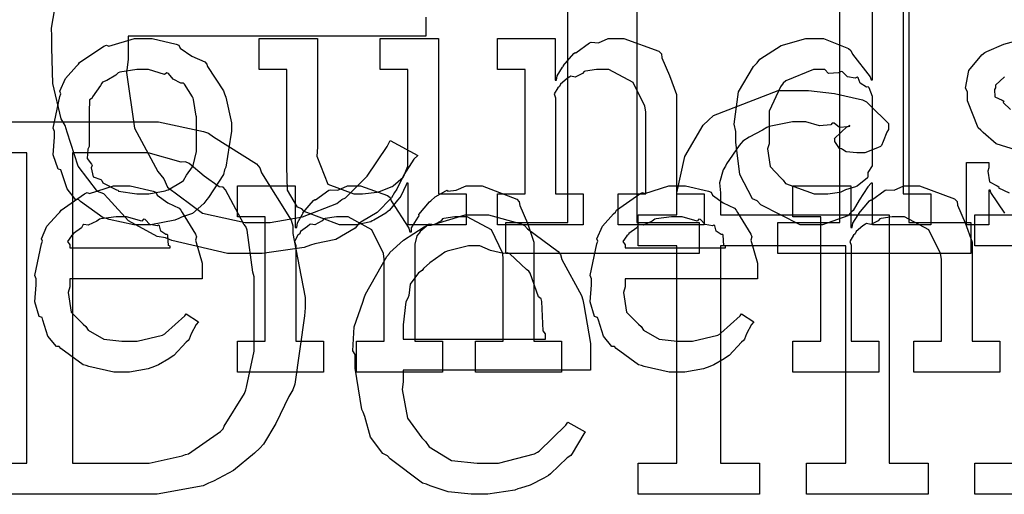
# Model space of a CAD drawing. Extents: x 0 to 8.5, y 0 to 11.
# Tile 261 of 379: x 2.222 to 2.662, y 6.64 to 6.852. Entities that reach past the tile are written whole.
import ezdxf

# ---------------------------------------------------------------- set-up
doc = ezdxf.new("R2010")
doc.units = 0
doc.layers.get('0').update_dxf_attribs({"linetype": 'CONTINUOUS'})

msp = doc.modelspace()

# ---------------------------------------------------------------- linework, layer by layer
at = {"color": 0}
for points in [[(2.49783, 6.88824), (2.49783, 6.7615), (2.52561, 6.7615), (2.52561, 6.74761), (2.43924, 6.74761), (2.43924, 6.7615), (2.43924, 6.7615), (2.46701, 6.7615), (2.46701, 6.91428)], [(2.61686, 6.88547), (2.61686, 6.77436), (2.62924, 6.77436), (2.62924, 6.76047), (2.60319, 6.76047), (2.60319, 6.77914), (2.60254, 6.77914), (2.60097, 6.7775), (2.59717, 6.77143), (2.59446, 6.76687), (2.59343, 6.7659), (2.59207, 6.76454), (2.58083, 6.76047), (2.57715, 6.76047), (2.57715, 6.76047), (2.57075, 6.76047), (2.55317, 6.76937), (2.55154, 6.77111), (2.54958, 6.77203), (2.54383, 6.78299), (2.54199, 6.79736), (2.54199, 6.80214), (2.54129, 6.8055), (2.54329, 6.81993), (2.54992, 6.83122), (2.55154, 6.83296), (2.55285, 6.83453), (2.56228, 6.84071), (2.5734, 6.84381), (2.57715, 6.84381), (2.58122, 6.84381), (2.59239, 6.83931), (2.59343, 6.83838), (2.59412, 6.83681), (2.60206, 6.82667), (2.60254, 6.82536), (2.60319, 6.82536), (2.60319, 6.87158)], [(2.4036, 6.85331), (2.4036, 6.84483), (2.27056, 6.84483), (2.27056, 6.83442), (2.26975, 6.8285), (2.27333, 6.80371), (2.28375, 6.78429), (2.2864, 6.78103), (2.28814, 6.77735), (2.30371, 6.76568), (2.32275, 6.7615), (2.32915, 6.7615), (2.33393, 6.7615), (2.34842, 6.76406), (2.36376, 6.77001), (2.36604, 6.77171), (2.36768, 6.77257), (2.37728, 6.78217), (2.38624, 6.79546), (2.38753, 6.79818), (2.3999, 6.79144), (2.39811, 6.78988), (2.39372, 6.78282), (2.39057, 6.77632), (2.38949, 6.77496), (2.38813, 6.77257), (2.38183, 6.7659), (2.37517, 6.7621), (2.37364, 6.76107), (2.37196, 6.75896), (2.36333, 6.7539), (2.354, 6.75196), (2.35194, 6.75131), (2.34924, 6.75038), (2.3304, 6.74761), (2.32417, 6.74761), (2.32417, 6.74761), (2.31494, 6.74761), (2.28999, 6.75342), (2.28728, 6.75456), (2.28353, 6.75521), (2.27067, 6.76221), (2.26156, 6.77225), (2.25971, 6.77431), (2.25678, 6.77533), (2.24815, 6.78668), (2.24333, 6.80192), (2.24235, 6.8049), (2.24061, 6.80778), (2.23682, 6.82368), (2.23649, 6.83957), (2.23649, 6.84483), (2.23622, 6.84847), (2.24192, 6.8814)], [(2.61936, 6.86936), (2.61936, 6.7615), (2.64714, 6.7615), (2.64714, 6.74761), (2.56076, 6.74761), (2.56076, 6.7615), (2.58854, 6.7615), (2.58854, 6.87175)], [(2.66754, 6.79389), (2.65842, 6.79671), (2.65261, 6.80176), (2.65158, 6.80279), (2.65033, 6.80382), (2.64551, 6.81592), (2.64551, 6.81993), (2.64464, 6.8215), (2.64615, 6.82949), (2.65201, 6.83649), (2.65332, 6.83751), (2.65424, 6.83794), (2.66183, 6.84131), (2.67106, 6.84381)], [(2.66206, 6.82667), (2.6581, 6.82292), (2.6581, 6.82167), (2.65761, 6.82101), (2.65782, 6.81776), (2.66114, 6.81625), (2.66178, 6.81581), (2.66157, 6.81515), (2.66476, 6.81207)], [(2.20768, 6.80658), (2.27669, 6.80658), (2.28413, 6.80658), (2.30414, 6.80225), (2.30643, 6.80138), (2.3086, 6.79986), (2.32781, 6.78771), (2.32943, 6.78597), (2.33018, 6.78364), (2.34332, 6.76253), (2.34418, 6.75993), (2.34418, 6.75662), (2.3469, 6.74186), (2.34961, 6.72792), (2.34961, 6.72325), (2.34939, 6.71978), (2.34506, 6.68918), (2.34418, 6.68658), (2.34239, 6.6836), (2.33653, 6.67165), (2.331, 6.66228), (2.32943, 6.66054), (2.32699, 6.65826), (2.31765, 6.65061), (2.30865, 6.64578), (2.30643, 6.64492), (2.3041, 6.64367), (2.28353, 6.63992), (2.27669, 6.63992), (2.20768, 6.63992)], [(2.20768, 6.65381), (2.22526, 6.65381), (2.22526, 6.79269), (2.20768, 6.79269)], [(2.66233, 6.76568), (2.65603, 6.7749), (2.65571, 6.77588), (2.65506, 6.77588), (2.65506, 6.76047), (2.64507, 6.76047), (2.64507, 6.78825), (2.65506, 6.78825), (2.65506, 6.78586), (2.65462, 6.7845), (2.65539, 6.77974), (2.65886, 6.77794), (2.65961, 6.7774), (2.6595, 6.77696), (2.66422, 6.77474)], [(2.66644, 6.75103), (2.64887, 6.75103), (2.64887, 6.76492), (2.68533, 6.76492)], [(2.70335, 6.63992), (2.64887, 6.63992), (2.64887, 6.65381), (2.64887, 6.65381), (2.66644, 6.65381)]]:
    msp.add_lwpolyline(points, dxfattribs=at)
for points in [[(2.27718, 6.76047), (2.27311, 6.76047), (2.2621, 6.76286), (2.2609, 6.76329), (2.25939, 6.76357), (2.24918, 6.77089), (2.24832, 6.77175), (2.24701, 6.77175), (2.24328, 6.77647), (2.24094, 6.78375), (2.2405, 6.785), (2.23926, 6.78538), (2.23703, 6.79178), (2.23768, 6.79958), (2.23768, 6.80214), (2.23703, 6.80371), (2.24001, 6.81782), (2.2405, 6.81907), (2.24007, 6.82015), (2.24251, 6.8259), (2.24744, 6.83143), (2.24832, 6.83231), (2.24881, 6.83306), (2.25965, 6.84033), (2.2609, 6.84076), (2.26187, 6.84039), (2.27333, 6.84381), (2.27718, 6.84381), (2.28119, 6.84381), (2.29199, 6.84131), (2.29324, 6.84076), (2.29383, 6.83942), (2.29904, 6.83589), (2.30474, 6.83328), (2.30561, 6.83231), (2.30593, 6.83122), (2.31315, 6.82036), (2.31364, 6.81907), (2.31413, 6.81754), (2.31668, 6.80599), (2.31668, 6.80214), (2.3164, 6.80057), (2.31413, 6.78629), (2.31364, 6.785), (2.31315, 6.78288), (2.30647, 6.77274), (2.30561, 6.77175), (2.30431, 6.77001), (2.29921, 6.76551), (2.29443, 6.76383), (2.29324, 6.76329), (2.29135, 6.76258), (2.28071, 6.76047), (2.27718, 6.76047)], [(2.3705, 6.76047), (2.3649, 6.76047), (2.34924, 6.76644), (2.34814, 6.76764), (2.34614, 6.76828), (2.34179, 6.77593), (2.34142, 6.78635), (2.34142, 6.78976), (2.34142, 6.82992), (2.32904, 6.82992), (2.32904, 6.84381), (2.35508, 6.84381), (2.35508, 6.79519), (2.35482, 6.79118), (2.35969, 6.77869), (2.37136, 6.77436), (2.37528, 6.77436), (2.37528, 6.77436), (2.38183, 6.77512), (2.38243, 6.77522), (2.38282, 6.77533), (2.38846, 6.77756), (2.38894, 6.77783), (2.38894, 6.77783), (2.39339, 6.78174), (2.39372, 6.78217), (2.39372, 6.78217), (2.39546, 6.78674), (2.39546, 6.78825), (2.39546, 6.82992), (2.38308, 6.82992), (2.38308, 6.84381), (2.40913, 6.84381), (2.40913, 6.77436), (2.4215, 6.77436), (2.4215, 6.76047), (2.39567, 6.76047), (2.39567, 6.77914), (2.39501, 6.77914), (2.39475, 6.77826), (2.39231, 6.77322), (2.39199, 6.77263), (2.39094, 6.77154), (2.38803, 6.76796), (2.3871, 6.76687), (2.38678, 6.76654), (2.38564, 6.76563), (2.38026, 6.76253), (2.37961, 6.76221), (2.3789, 6.76178), (2.37256, 6.76047), (2.3705, 6.76047)], [(2.43549, 6.77436), (2.44786, 6.77436), (2.44786, 6.82992), (2.43549, 6.82992), (2.43549, 6.84381), (2.46132, 6.84381), (2.46132, 6.82514), (2.46197, 6.82514), (2.46197, 6.82514), (2.46224, 6.8271), (2.46463, 6.83089), (2.465, 6.83143), (2.4649, 6.83149), (2.46967, 6.83708), (2.47021, 6.83751), (2.4706, 6.83735), (2.47667, 6.84179), (2.47738, 6.84207), (2.47738, 6.84207), (2.48062, 6.84185), (2.48503, 6.84381), (2.48649, 6.84381), (2.49208, 6.84381), (2.50771, 6.83806), (2.50885, 6.83686), (2.50896, 6.83513), (2.51238, 6.82726), (2.51557, 6.81868), (2.51557, 6.81581), (2.51557, 6.77436), (2.52794, 6.77436), (2.52794, 6.76047), (2.48953, 6.76047), (2.48953, 6.77436), (2.5019, 6.77436), (2.5019, 6.81104), (2.50146, 6.81347), (2.49621, 6.82411), (2.48529, 6.82992), (2.48172, 6.82992), (2.47987, 6.82992), (2.47493, 6.82921), (2.47433, 6.82904), (2.47358, 6.82818), (2.47026, 6.8265), (2.46826, 6.82693), (2.46783, 6.82667), (2.46674, 6.8259), (2.46365, 6.8234), (2.46338, 6.8226), (2.46326, 6.82232), (2.46251, 6.82167), (2.46094, 6.81896), (2.46153, 6.81728), (2.46153, 6.81668), (2.46153, 6.77436), (2.4739, 6.77436), (2.4739, 6.76047), (2.43549, 6.76047), (2.43549, 6.77436)], [(2.27718, 6.77436), (2.27983, 6.77436), (2.28706, 6.77567), (2.28782, 6.77588), (2.28836, 6.77604), (2.29471, 6.77979), (2.29519, 6.78022), (2.29519, 6.78022), (2.29656, 6.78271), (2.29932, 6.78635), (2.29953, 6.78694), (2.29953, 6.78694), (2.30106, 6.79329), (2.30106, 6.79542), (2.30106, 6.80886), (2.30089, 6.80908), (2.29975, 6.81651), (2.29953, 6.81711), (2.29932, 6.81771), (2.29568, 6.8234), (2.29519, 6.82383), (2.29411, 6.82374), (2.29069, 6.82553), (2.28857, 6.82818), (2.28782, 6.8284), (2.28683, 6.82764), (2.27957, 6.82992), (2.27718, 6.82992), (2.27442, 6.82992), (2.26687, 6.82867), (2.26611, 6.8284), (2.26497, 6.82742), (2.26101, 6.82497), (2.25911, 6.82428), (2.25874, 6.82383), (2.25819, 6.82275), (2.25461, 6.81776), (2.25439, 6.81711), (2.25331, 6.8164), (2.2531, 6.81076), (2.2531, 6.80886), (2.2531, 6.79542), (2.2525, 6.79432), (2.25228, 6.79015), (2.25418, 6.7876), (2.25439, 6.78694), (2.25396, 6.78592), (2.25489, 6.78185), (2.25825, 6.78076), (2.25874, 6.78022), (2.25917, 6.77929), (2.26535, 6.77615), (2.26611, 6.77588), (2.26617, 6.7755), (2.27442, 6.77436), (2.27718, 6.77436)], [(2.58128, 6.77436), (2.58322, 6.77436), (2.58843, 6.77512), (2.58908, 6.77522), (2.58908, 6.77522), (2.59119, 6.77621), (2.59571, 6.77756), (2.59625, 6.77783), (2.59625, 6.77783), (2.60092, 6.78157), (2.60124, 6.78196), (2.60124, 6.78196), (2.60118, 6.78381), (2.60319, 6.78683), (2.60319, 6.78782), (2.60319, 6.81646), (2.60319, 6.81787), (2.60157, 6.82172), (2.60124, 6.8221), (2.60038, 6.82206), (2.5976, 6.82374), (2.59679, 6.82617), (2.59625, 6.82644), (2.59543, 6.82607), (2.59201, 6.82667), (2.58974, 6.82894), (2.58908, 6.82904), (2.58789, 6.82844), (2.58344, 6.82807), (2.58182, 6.82992), (2.58128, 6.82992), (2.57676, 6.82992), (2.56435, 6.82487), (2.56326, 6.82383), (2.56207, 6.82221), (2.55697, 6.81125), (2.55697, 6.80757), (2.55697, 6.79671), (2.55621, 6.79443), (2.55735, 6.78646), (2.56218, 6.78147), (2.56326, 6.78043), (2.56418, 6.77892), (2.57699, 6.77436), (2.58128, 6.77436)], [(2.49837, 6.65381), (2.51574, 6.65381), (2.51574, 6.75103), (2.49837, 6.75103), (2.49837, 6.76492), (2.51574, 6.76492), (2.51574, 6.77143), (2.51568, 6.77468), (2.51921, 6.79096), (2.52746, 6.80507), (2.52983, 6.80724), (2.53213, 6.8094), (2.56099, 6.82047), (2.57064, 6.82047), (2.57449, 6.82047), (2.58621, 6.81922), (2.59868, 6.81635), (2.60038, 6.81549), (2.60189, 6.81396), (2.61035, 6.80583), (2.61035, 6.80311), (2.6096, 6.80186), (2.60796, 6.79764), (2.6071, 6.7959), (2.60667, 6.79551), (2.60542, 6.79482), (2.59967, 6.79269), (2.59776, 6.79269), (2.59614, 6.79269), (2.59131, 6.79313), (2.58979, 6.79417), (2.58931, 6.79443), (2.58843, 6.7946), (2.58626, 6.79775), (2.58626, 6.79878), (2.58615, 6.79899), (2.59185, 6.80442), (2.59299, 6.80464), (2.59299, 6.80485), (2.59212, 6.80425), (2.58838, 6.80393), (2.58594, 6.80588), (2.58518, 6.80593), (2.58453, 6.80512), (2.57949, 6.80479), (2.57329, 6.80658), (2.57129, 6.80658), (2.56743, 6.80658), (2.55697, 6.80442), (2.55587, 6.80399), (2.55399, 6.80285), (2.54801, 6.79964), (2.54514, 6.79779), (2.54438, 6.79704), (2.54351, 6.79596), (2.53782, 6.78765), (2.53743, 6.78662), (2.5364, 6.785), (2.53478, 6.77924), (2.53526, 6.77468), (2.53526, 6.77317), (2.53526, 6.76492), (2.57346, 6.76492), (2.61057, 6.76492), (2.61057, 6.65381), (2.62793, 6.65381), (2.62793, 6.63992), (2.57368, 6.63992), (2.57368, 6.65381), (2.59125, 6.65381), (2.59125, 6.75103), (2.53526, 6.75103), (2.53526, 6.65381), (2.55263, 6.65381), (2.55263, 6.63992), (2.49837, 6.63992), (2.49837, 6.65381)], [(2.24567, 6.65381), (2.27453, 6.65381), (2.27994, 6.65381), (2.2946, 6.65707), (2.29622, 6.65771), (2.29753, 6.6581), (2.31179, 6.66803), (2.31293, 6.66922), (2.31342, 6.67036), (2.32254, 6.68494), (2.32314, 6.68658), (2.32346, 6.68788), (2.32682, 6.704), (2.32682, 6.70936), (2.32682, 6.73714), (2.32622, 6.73926), (2.32374, 6.75808), (2.32314, 6.75971), (2.32226, 6.76069), (2.31401, 6.7761), (2.31293, 6.77729), (2.31119, 6.7775), (2.30447, 6.78228), (2.29785, 6.78792), (2.29622, 6.78857), (2.29422, 6.78847), (2.2794, 6.79269), (2.27453, 6.79269), (2.24567, 6.79269), (2.24567, 6.65381)], [(2.26828, 6.69456), (2.26417, 6.69456), (2.25299, 6.6971), (2.25179, 6.6976), (2.25037, 6.69786), (2.24046, 6.70518), (2.23964, 6.70606), (2.23844, 6.706), (2.23469, 6.71061), (2.23247, 6.71783), (2.23204, 6.71907), (2.23079, 6.71946), (2.22879, 6.72597), (2.22944, 6.73367), (2.22944, 6.73622), (2.22879, 6.73779), (2.23178, 6.7519), (2.23226, 6.75315), (2.23182, 6.75418), (2.23426, 6.75982), (2.23921, 6.76531), (2.24007, 6.76617), (2.24056, 6.76693), (2.25103, 6.77436), (2.25222, 6.77485), (2.25319, 6.77447), (2.264, 6.77789), (2.26764, 6.77789), (2.27143, 6.77789), (2.28168, 6.77556), (2.28282, 6.77507), (2.28347, 6.77371), (2.28831, 6.77029), (2.29335, 6.7679), (2.29411, 6.76704), (2.2946, 6.76594), (2.30063, 6.75629), (2.30106, 6.7551), (2.30067, 6.75353), (2.30365, 6.74333), (2.30365, 6.7399), (2.30365, 6.73622), (2.24442, 6.73622), (2.24442, 6.73275), (2.24371, 6.73014), (2.24507, 6.72136), (2.25037, 6.71604), (2.25157, 6.71496), (2.25261, 6.71332), (2.2596, 6.70925), (2.26774, 6.70844), (2.27046, 6.70844), (2.27458, 6.70844), (2.28592, 6.71115), (2.28694, 6.71169), (2.28717, 6.71203), (2.2959, 6.71972), (2.2965, 6.7206), (2.30192, 6.71712), (2.30094, 6.71593), (2.29867, 6.71175), (2.29779, 6.70931), (2.29736, 6.70865), (2.29639, 6.70796), (2.2909, 6.70204), (2.29021, 6.7015), (2.28868, 6.70057), (2.28413, 6.69786), (2.28153, 6.69683), (2.28065, 6.6965), (2.27946, 6.69601), (2.27106, 6.69456), (2.26828, 6.69456)], [(2.31939, 6.70844), (2.33176, 6.70844), (2.33176, 6.764), (2.31939, 6.764), (2.31939, 6.77789), (2.34521, 6.77789), (2.34521, 6.75922), (2.34586, 6.75922), (2.34586, 6.75922), (2.34614, 6.76133), (2.34836, 6.76519), (2.34868, 6.76574), (2.34864, 6.76579), (2.35335, 6.77138), (2.35389, 6.77181), (2.35428, 6.77165), (2.36019, 6.77593), (2.36083, 6.77615), (2.36083, 6.7761), (2.36415, 6.77593), (2.36849, 6.77789), (2.36996, 6.77789), (2.37435, 6.77789), (2.38644, 6.77354), (2.38753, 6.77268), (2.38803, 6.77115), (2.396, 6.759), (2.39643, 6.75726), (2.39708, 6.75726), (2.39708, 6.75906), (2.40018, 6.76389), (2.40056, 6.76443), (2.40039, 6.76503), (2.40522, 6.77067), (2.40576, 6.77115), (2.40576, 6.77115), (2.40776, 6.773), (2.41243, 6.77567), (2.41314, 6.77593), (2.41331, 6.77556), (2.41715, 6.77593), (2.4216, 6.77789), (2.42312, 6.77789), (2.42865, 6.77789), (2.44417, 6.77192), (2.44526, 6.77072), (2.44558, 6.76904), (2.449, 6.76124), (2.45176, 6.75276), (2.45176, 6.74989), (2.45176, 6.70844), (2.46414, 6.70844), (2.46414, 6.69456), (2.42572, 6.69456), (2.42572, 6.70844), (2.4381, 6.70844), (2.4381, 6.74511), (2.43793, 6.74756), (2.43289, 6.75819), (2.42199, 6.764), (2.41835, 6.764), (2.4165, 6.764), (2.41157, 6.76329), (2.41097, 6.76313), (2.41037, 6.76226), (2.40728, 6.76042), (2.40511, 6.76079), (2.40468, 6.76053), (2.40375, 6.75976), (2.40099, 6.75743), (2.4005, 6.75667), (2.40033, 6.7564), (2.39953, 6.75549), (2.3986, 6.75179), (2.3986, 6.75054), (2.3986, 6.70844), (2.41097, 6.70844), (2.41097, 6.69456), (2.37256, 6.69456), (2.37256, 6.70844), (2.38493, 6.70844), (2.38493, 6.74511), (2.38456, 6.74756), (2.37944, 6.75819), (2.36888, 6.764), (2.3654, 6.764), (2.36356, 6.764), (2.35856, 6.76329), (2.35801, 6.76313), (2.35726, 6.76226), (2.354, 6.76042), (2.35211, 6.76079), (2.35172, 6.76053), (2.35064, 6.75976), (2.34754, 6.75743), (2.34728, 6.75662), (2.34717, 6.7564), (2.3464, 6.75575), (2.34483, 6.75299), (2.34543, 6.75119), (2.34543, 6.75054), (2.34543, 6.70844), (2.35781, 6.70844), (2.35781, 6.69456), (2.31939, 6.69456), (2.31939, 6.70844)], [(2.51644, 6.69456), (2.51232, 6.69456), (2.50114, 6.6971), (2.49994, 6.6976), (2.49854, 6.69786), (2.48861, 6.70518), (2.48779, 6.70606), (2.4866, 6.706), (2.48286, 6.71061), (2.48062, 6.71783), (2.48019, 6.71907), (2.47894, 6.71946), (2.47694, 6.72597), (2.4776, 6.73367), (2.4776, 6.73622), (2.47694, 6.73779), (2.47993, 6.7519), (2.48042, 6.75315), (2.47999, 6.75418), (2.48242, 6.75982), (2.48736, 6.76531), (2.48822, 6.76617), (2.48872, 6.76693), (2.49918, 6.77436), (2.50037, 6.77485), (2.50136, 6.77447), (2.51215, 6.77789), (2.51579, 6.77789), (2.51958, 6.77789), (2.52983, 6.77556), (2.53097, 6.77507), (2.53162, 6.77371), (2.53646, 6.77029), (2.5415, 6.7679), (2.54226, 6.76704), (2.54275, 6.76594), (2.54878, 6.75629), (2.54921, 6.7551), (2.54883, 6.75353), (2.55181, 6.74333), (2.55181, 6.7399), (2.55181, 6.73622), (2.49257, 6.73622), (2.49257, 6.73275), (2.49186, 6.73014), (2.49322, 6.72136), (2.49854, 6.71604), (2.49972, 6.71496), (2.50076, 6.71332), (2.50776, 6.70925), (2.5159, 6.70844), (2.51861, 6.70844), (2.52274, 6.70844), (2.53407, 6.71115), (2.5351, 6.71169), (2.53532, 6.71203), (2.54406, 6.71972), (2.54465, 6.7206), (2.55007, 6.71712), (2.5491, 6.71593), (2.54682, 6.71175), (2.54596, 6.70931), (2.54551, 6.70865), (2.54454, 6.70796), (2.53907, 6.70204), (2.53836, 6.7015), (2.53683, 6.70057), (2.53228, 6.69786), (2.52968, 6.69683), (2.52881, 6.6965), (2.52761, 6.69601), (2.51921, 6.69456), (2.51644, 6.69456)], [(2.5676, 6.70844), (2.57997, 6.70844), (2.57997, 6.764), (2.5676, 6.764), (2.5676, 6.77789), (2.59343, 6.77789), (2.59343, 6.75922), (2.59407, 6.75922), (2.59407, 6.75922), (2.59435, 6.76118), (2.59674, 6.76497), (2.59711, 6.76551), (2.597, 6.76557), (2.60178, 6.77115), (2.60232, 6.7716), (2.60271, 6.77143), (2.60878, 6.77588), (2.60949, 6.77615), (2.60949, 6.77615), (2.61274, 6.77593), (2.61714, 6.77789), (2.6186, 6.77789), (2.62418, 6.77789), (2.63981, 6.77214), (2.64094, 6.77094), (2.64106, 6.76921), (2.64447, 6.76133), (2.64768, 6.75276), (2.64768, 6.74989), (2.64768, 6.70844), (2.66004, 6.70844), (2.66004, 6.69456), (2.62164, 6.69456), (2.62164, 6.70844), (2.634, 6.70844), (2.634, 6.74511), (2.63357, 6.74756), (2.62831, 6.75819), (2.6174, 6.764), (2.61382, 6.764), (2.61199, 6.764), (2.60704, 6.76329), (2.60644, 6.76313), (2.60568, 6.76226), (2.60238, 6.76058), (2.60038, 6.76101), (2.59993, 6.76074), (2.59885, 6.75999), (2.59576, 6.75749), (2.59549, 6.75667), (2.59538, 6.7564), (2.59463, 6.75575), (2.59304, 6.75304), (2.59364, 6.75136), (2.59364, 6.75076), (2.59364, 6.70844), (2.60601, 6.70844), (2.60601, 6.69456), (2.5676, 6.69456), (2.5676, 6.70844)], [(2.24442, 6.75011), (2.28933, 6.75011), (2.28933, 6.75097), (2.28857, 6.75125), (2.28825, 6.75581), (2.28803, 6.75618), (2.28733, 6.75613), (2.28515, 6.75765), (2.28456, 6.76004), (2.28413, 6.76031), (2.28342, 6.75993), (2.28028, 6.76058), (2.27806, 6.76281), (2.2774, 6.76292), (2.27669, 6.76204), (2.26986, 6.764), (2.26764, 6.764), (2.26514, 6.764), (2.25836, 6.76313), (2.25765, 6.76292), (2.25657, 6.76204), (2.25261, 6.76025), (2.25071, 6.76058), (2.25028, 6.76031), (2.24972, 6.75917), (2.24615, 6.75662), (2.24593, 6.75618), (2.24517, 6.75558), (2.24349, 6.75293), (2.24442, 6.75146), (2.24442, 6.75097), (2.24442, 6.75011)], [(2.42725, 6.63992), (2.42383, 6.63992), (2.41357, 6.64106), (2.40554, 6.64372), (2.40381, 6.64447), (2.40201, 6.64486), (2.38764, 6.65576), (2.38644, 6.65707), (2.38433, 6.65815), (2.37879, 6.66553), (2.37625, 6.67469), (2.3756, 6.6766), (2.37494, 6.67785), (2.3719, 6.69629), (2.3719, 6.70242), (2.37099, 6.70415), (2.37158, 6.71485), (2.37532, 6.72592), (2.37603, 6.72781), (2.37663, 6.72939), (2.38612, 6.74621), (2.38732, 6.74756), (2.38747, 6.7481), (2.39361, 6.75358), (2.40278, 6.7596), (2.40446, 6.76036), (2.40597, 6.76036), (2.42111, 6.76492), (2.42617, 6.76492), (2.43153, 6.76492), (2.44607, 6.76096), (2.44764, 6.76014), (2.44894, 6.75863), (2.46263, 6.74854), (2.46371, 6.74713), (2.46436, 6.7449), (2.4731, 6.72889), (2.47368, 6.72694), (2.47412, 6.72472), (2.47715, 6.70736), (2.47715, 6.70156), (2.47715, 6.69547), (2.39339, 6.69547), (2.39339, 6.69026), (2.39301, 6.68674), (2.39529, 6.67404), (2.40169, 6.66521), (2.40338, 6.66357), (2.405, 6.66114), (2.41504, 6.65506), (2.42643, 6.65381), (2.43028, 6.65381), (2.43608, 6.65381), (2.45204, 6.65799), (2.4535, 6.65881), (2.45421, 6.65929), (2.46615, 6.6709), (2.46696, 6.67225), (2.47478, 6.66792), (2.47418, 6.66699), (2.46892, 6.65815), (2.46826, 6.65728), (2.46674, 6.65619), (2.45925, 6.64903), (2.45828, 6.64839), (2.45632, 6.64719), (2.45019, 6.64399), (2.4459, 6.64274), (2.44461, 6.64231), (2.44331, 6.64171), (2.43126, 6.63992), (2.42725, 6.63992)], [(2.49257, 6.75011), (2.53749, 6.75011), (2.53749, 6.75097), (2.53674, 6.75125), (2.5364, 6.75581), (2.53618, 6.75618), (2.53549, 6.75613), (2.53331, 6.75765), (2.53271, 6.76004), (2.53228, 6.76031), (2.53157, 6.75993), (2.52843, 6.76058), (2.52621, 6.76281), (2.52556, 6.76292), (2.52485, 6.76204), (2.51801, 6.764), (2.51579, 6.764), (2.51329, 6.764), (2.50651, 6.76313), (2.50581, 6.76292), (2.50472, 6.76204), (2.50076, 6.76025), (2.49886, 6.76058), (2.49843, 6.76031), (2.49789, 6.75917), (2.49431, 6.75662), (2.49408, 6.75618), (2.49333, 6.75558), (2.49164, 6.75293), (2.49257, 6.75146), (2.49257, 6.75097), (2.49257, 6.75011)], [(2.39339, 6.70936), (2.45697, 6.70936), (2.45697, 6.71175), (2.45594, 6.713), (2.45535, 6.72618), (2.45503, 6.72738), (2.45383, 6.72825), (2.45019, 6.73888), (2.4496, 6.73975), (2.44857, 6.7404), (2.44103, 6.7475), (2.44006, 6.74799), (2.43826, 6.74761), (2.43246, 6.74892), (2.42774, 6.75103), (2.42617, 6.75103), (2.42264, 6.75103), (2.41303, 6.74869), (2.41206, 6.74821), (2.41043, 6.74696), (2.40528, 6.74338), (2.4025, 6.74089), (2.40186, 6.73996), (2.40022, 6.73899), (2.3966, 6.73394), (2.39589, 6.72879), (2.39556, 6.7276), (2.39464, 6.72607), (2.39339, 6.71565), (2.39339, 6.71218), (2.39339, 6.70936)]]:
    msp.add_lwpolyline(points, close=True, dxfattribs=at)

doc.saveas('drawing.dxf')
